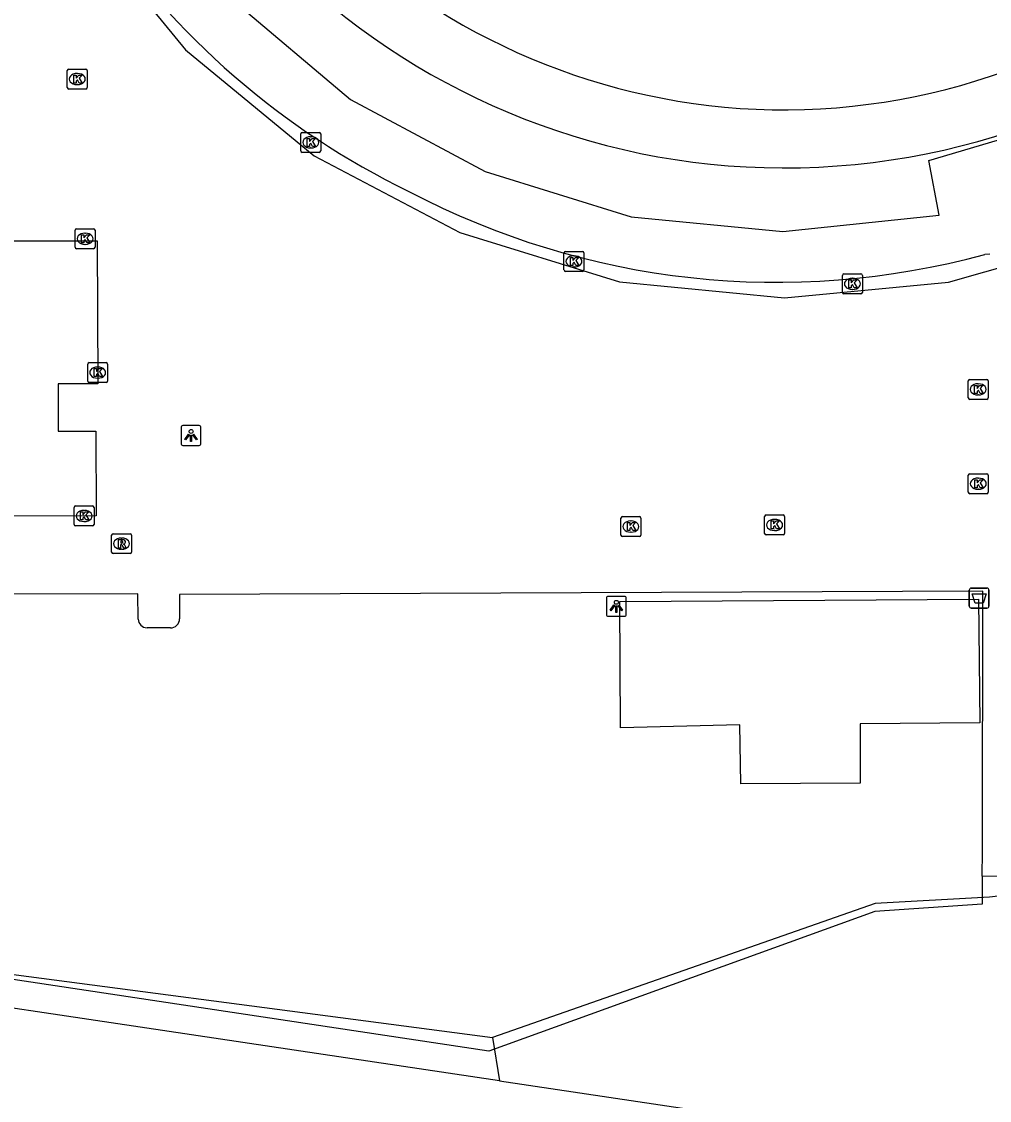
# Model space of a CAD drawing. Extents: x 160203 to 161526, y 379529 to 381797.
# Drawn here: x 160916.7 to 160965.3, y 380541.5 to 380595.6 of the extents above; entities that cross this region are included whole.
import ezdxf

# ---------------------------------------------------------------- set-up
doc = ezdxf.new("R2010")
doc.units = 0
for name, color, linetype in [('IMGEO_Afvalbak', 7, 'Continuous'), ('IMGEO_Gemengd_bos', 7, 'Continuous'), ('IMGEO_Grasland_overig', 7, 'Continuous'), ('IMGEO_Hek', 7, 'Continuous'), ('IMGEO_Kolk', 7, 'Continuous'), ('IMGEO_Lichtpunt', 7, 'Continuous'), ('IMGEO_Pand', 7, 'Continuous'), ('IMGEO_Parkeervlak_gesloten', 7, 'Continuous'), ('IMGEO_Rioolput', 7, 'Continuous'), ('IMGEO_Terreindeel_gesloten', 7, 'Continuous'), ('IMGEO_Voetpad_gesloten', 7, 'Continuous')]:
    doc.layers.add(name, color=color, linetype=linetype)

msp = doc.modelspace()

# ---------------------------------------------------------------- linework, layer by layer
at = {"layer": 'IMGEO_Afvalbak'}
for p, q in [((160964.243, 380566.327), (160964.243, 380567.127)), ((160964.243, 380567.127), (160964.243, 380566.327)), ((160964.343, 380567.227), (160965.133, 380567.227)), ((160965.133, 380567.227), (160964.343, 380567.227)), ((160965.233, 380567.127), (160965.233, 380566.327)), ((160965.233, 380566.327), (160965.233, 380567.127)), ((160965.133, 380566.227), (160964.343, 380566.227)), ((160964.343, 380566.227), (160965.133, 380566.227))]:
    msp.add_line(p, q, dxfattribs=at)
msp.add_lwpolyline([(160964.386, 380566.941), (160965.09, 380566.941), (160964.941, 380566.471), (160964.535, 380566.471), (160964.386, 380566.941)], dxfattribs=at)
for centre, start, end in [((160964.343, 380567.127), 90, 180), ((160964.343, 380567.127), 90, 180), ((160965.133, 380567.127), 0, 90), ((160965.133, 380567.127), 360, 90), ((160964.343, 380566.327), 180, 270), ((160964.343, 380566.327), 180, 270), ((160965.133, 380566.327), 270, 0), ((160965.133, 380566.327), 270, 0)]:
    msp.add_arc(centre, 0.1, start, end, dxfattribs=at)
at = {"layer": 'IMGEO_Gemengd_bos'}
for points in [[(160845.74, 380558.527), (160910.065, 380548.671), (160940.334, 380544.69)], [(160974.128, 380552.752), (160968.287, 380552.079), (160965.263, 380551.73), (160959.524, 380551.402), (160940.334, 380544.69)]]:
    msp.add_lwpolyline(points, dxfattribs=at)
at = {"layer": 'IMGEO_Grasland_overig'}
msp.add_lwpolyline([(160940.334, 380544.69), (160940.686, 380542.511)], dxfattribs=at)
at = {"layer": 'IMGEO_Hek'}
msp.add_lwpolyline([(160964.899, 380552.777), (160964.896, 380551.38), (160959.504, 380551), (160940.157, 380543.996), (160899.412, 380550.147), (160882.829, 380552.68), (160868.014, 380554.875), (160845.741, 380558.276)], dxfattribs=at)
at = {"layer": 'IMGEO_Kolk'}
for p, q in [((160919.007, 380592.334), (160919.007, 380593.186)), ((160919.082, 380593.26), (160919.934, 380593.26)), ((160919.495, 380593.04), (160919.52, 380593.04)), ((160920.008, 380593.186), (160920.008, 380592.334)), ((160919.518, 380592.48), (160919.493, 380592.48)), ((160919.934, 380592.26), (160919.082, 380592.26)), ((160930.718, 380589.158), (160930.718, 380590.01)), ((160930.793, 380590.084), (160931.645, 380590.084)), ((160931.206, 380589.864), (160931.231, 380589.864)), ((160931.719, 380590.01), (160931.719, 380589.158)), ((160931.229, 380589.304), (160931.204, 380589.304)), ((160931.645, 380589.084), (160930.793, 380589.084)), ((160919.399, 380584.322), (160919.399, 380585.174)), ((160919.474, 380585.248), (160920.326, 380585.248)), ((160919.887, 380585.028), (160919.912, 380585.028)), ((160920.4, 380585.174), (160920.4, 380584.322)), ((160919.91, 380584.468), (160919.885, 380584.468)), ((160920.326, 380584.248), (160919.474, 380584.248)), ((160943.919, 380583.188), (160943.919, 380584.04)), ((160943.994, 380584.114), (160944.846, 380584.114)), ((160944.407, 380583.894), (160944.432, 380583.894)), ((160944.92, 380584.04), (160944.92, 380583.188)), ((160944.43, 380583.334), (160944.405, 380583.334)), ((160944.846, 380583.114), (160943.994, 380583.114)), ((160957.883, 380582.062), (160957.883, 380582.914)), ((160957.958, 380582.988), (160958.81, 380582.988)), ((160958.371, 380582.768), (160958.396, 380582.768)), ((160958.884, 380582.914), (160958.884, 380582.062)), ((160958.394, 380582.208), (160958.369, 380582.208)), ((160958.81, 380581.988), (160957.958, 380581.988)), ((160920.028, 380577.612), (160920.028, 380578.464)), ((160920.103, 380578.538), (160920.955, 380578.538)), ((160920.516, 380578.318), (160920.541, 380578.318)), ((160921.029, 380578.464), (160921.029, 380577.612)), ((160920.955, 380577.538), (160920.103, 380577.538)), ((160920.539, 380577.758), (160920.514, 380577.758)), ((160964.194, 380576.769), (160964.194, 380577.621)), ((160964.269, 380577.695), (160965.121, 380577.695)), ((160964.682, 380577.475), (160964.707, 380577.475)), ((160965.195, 380577.621), (160965.195, 380576.769)), ((160965.121, 380576.695), (160964.269, 380576.695)), ((160964.705, 380576.915), (160964.68, 380576.915)), ((160964.274, 380572.964), (160965.126, 380572.964)), ((160964.199, 380572.038), (160964.199, 380572.89)), ((160964.687, 380572.744), (160964.712, 380572.744)), ((160965.2, 380572.89), (160965.2, 380572.038)), ((160965.126, 380571.964), (160964.274, 380571.964)), ((160964.71, 380572.184), (160964.685, 380572.184)), ((160919.348, 380570.421), (160919.348, 380571.273)), ((160919.423, 380571.347), (160920.275, 380571.347)), ((160920.349, 380571.273), (160920.349, 380570.421)), ((160919.836, 380571.127), (160919.861, 380571.127)), ((160946.775, 380569.89), (160946.775, 380570.742)), ((160946.85, 380570.816), (160947.702, 380570.816)), ((160947.776, 380570.742), (160947.776, 380569.89)), ((160953.982, 380569.97), (160953.982, 380570.822)), ((160954.057, 380570.896), (160954.909, 380570.896)), ((160954.983, 380570.822), (160954.983, 380569.97)), ((160920.275, 380570.347), (160919.423, 380570.347)), ((160919.859, 380570.567), (160919.834, 380570.567)), ((160947.263, 380570.596), (160947.288, 380570.596)), ((160954.47, 380570.676), (160954.495, 380570.676)), ((160947.702, 380569.816), (160946.85, 380569.816)), ((160947.286, 380570.036), (160947.261, 380570.036)), ((160954.909, 380569.896), (160954.057, 380569.896)), ((160954.493, 380570.116), (160954.468, 380570.116))]:
    msp.add_line(p, q, dxfattribs=at)
for points in [[(160919.007, 380592.334), (160919.007, 380593.186)], [(160919.082, 380593.26), (160919.934, 380593.26)], [(160919.328, 380592.96), (160919.451, 380592.96), (160919.451, 380592.809), (160919.581, 380592.96), (160919.745, 380592.96), (160919.599, 380592.809), (160919.752, 380592.56), (160919.6, 380592.56), (160919.515, 380592.724), (160919.451, 380592.657), (160919.451, 380592.56), (160919.328, 380592.56), (160919.328, 380592.96)], [(160920.008, 380593.186), (160920.008, 380592.334)], [(160919.934, 380592.26), (160919.082, 380592.26)], [(160930.718, 380589.158), (160930.718, 380590.01)], [(160930.793, 380590.084), (160931.645, 380590.084)], [(160931.039, 380589.784), (160931.162, 380589.784), (160931.162, 380589.633), (160931.292, 380589.784), (160931.456, 380589.784), (160931.31, 380589.633), (160931.463, 380589.384), (160931.311, 380589.384), (160931.226, 380589.548), (160931.162, 380589.481), (160931.162, 380589.384), (160931.039, 380589.384), (160931.039, 380589.784)], [(160931.719, 380590.01), (160931.719, 380589.158)], [(160931.645, 380589.084), (160930.793, 380589.084)], [(160919.399, 380584.322), (160919.399, 380585.174)], [(160919.474, 380585.248), (160920.326, 380585.248)], [(160919.72, 380584.948), (160919.843, 380584.948), (160919.843, 380584.797), (160919.973, 380584.948), (160920.137, 380584.948), (160919.991, 380584.797), (160920.144, 380584.548), (160919.992, 380584.548), (160919.907, 380584.712), (160919.843, 380584.645), (160919.843, 380584.548), (160919.72, 380584.548), (160919.72, 380584.948)], [(160920.4, 380585.174), (160920.4, 380584.322)], [(160920.326, 380584.248), (160919.474, 380584.248)], [(160943.919, 380583.188), (160943.919, 380584.04)], [(160943.994, 380584.114), (160944.846, 380584.114)], [(160944.24, 380583.814), (160944.363, 380583.814), (160944.363, 380583.663), (160944.493, 380583.814), (160944.657, 380583.814), (160944.511, 380583.663), (160944.664, 380583.414), (160944.512, 380583.414), (160944.427, 380583.578), (160944.363, 380583.511), (160944.363, 380583.414), (160944.24, 380583.414), (160944.24, 380583.814)], [(160944.92, 380584.04), (160944.92, 380583.188)], [(160944.846, 380583.114), (160943.994, 380583.114)], [(160957.883, 380582.062), (160957.883, 380582.914)], [(160957.958, 380582.988), (160958.81, 380582.988)], [(160958.204, 380582.688), (160958.327, 380582.688), (160958.327, 380582.537), (160958.457, 380582.688), (160958.621, 380582.688), (160958.475, 380582.537), (160958.628, 380582.288), (160958.476, 380582.288), (160958.391, 380582.452), (160958.327, 380582.385), (160958.327, 380582.288), (160958.204, 380582.288), (160958.204, 380582.688)], [(160958.884, 380582.914), (160958.884, 380582.062)], [(160958.81, 380581.988), (160957.958, 380581.988)], [(160920.028, 380577.612), (160920.028, 380578.464)], [(160920.103, 380578.538), (160920.955, 380578.538)], [(160921.029, 380578.464), (160921.029, 380577.612)], [(160920.349, 380578.238), (160920.472, 380578.238), (160920.472, 380578.087), (160920.602, 380578.238), (160920.766, 380578.238), (160920.62, 380578.087), (160920.773, 380577.838), (160920.621, 380577.838), (160920.536, 380578.002), (160920.472, 380577.935), (160920.472, 380577.838), (160920.349, 380577.838), (160920.349, 380578.238)], [(160920.955, 380577.538), (160920.103, 380577.538)], [(160964.194, 380576.769), (160964.194, 380577.621)], [(160964.269, 380577.695), (160965.121, 380577.695)], [(160964.515, 380577.395), (160964.638, 380577.395), (160964.638, 380577.244), (160964.768, 380577.395), (160964.932, 380577.395), (160964.786, 380577.244), (160964.939, 380576.995), (160964.787, 380576.995), (160964.702, 380577.159), (160964.638, 380577.092), (160964.638, 380576.995), (160964.515, 380576.995), (160964.515, 380577.395)], [(160965.195, 380577.621), (160965.195, 380576.769)], [(160965.121, 380576.695), (160964.269, 380576.695)], [(160964.274, 380572.964), (160965.126, 380572.964)], [(160964.199, 380572.038), (160964.199, 380572.89)], [(160964.52, 380572.664), (160964.643, 380572.664), (160964.643, 380572.513), (160964.773, 380572.664), (160964.937, 380572.664), (160964.791, 380572.513), (160964.944, 380572.264), (160964.792, 380572.264), (160964.707, 380572.428), (160964.643, 380572.361), (160964.643, 380572.264), (160964.52, 380572.264), (160964.52, 380572.664)], [(160965.2, 380572.89), (160965.2, 380572.038)], [(160965.126, 380571.964), (160964.274, 380571.964)], [(160919.348, 380570.421), (160919.348, 380571.273)], [(160919.423, 380571.347), (160920.275, 380571.347)], [(160920.349, 380571.273), (160920.349, 380570.421)], [(160919.669, 380571.047), (160919.792, 380571.047), (160919.792, 380570.896), (160919.922, 380571.047), (160920.086, 380571.047), (160919.94, 380570.896), (160920.093, 380570.647), (160919.941, 380570.647), (160919.856, 380570.811), (160919.792, 380570.744), (160919.792, 380570.647), (160919.669, 380570.647), (160919.669, 380571.047)], [(160946.775, 380569.89), (160946.775, 380570.742)], [(160946.85, 380570.816), (160947.702, 380570.816)], [(160947.776, 380570.742), (160947.776, 380569.89)], [(160953.982, 380569.97), (160953.982, 380570.822)], [(160954.057, 380570.896), (160954.909, 380570.896)], [(160954.983, 380570.822), (160954.983, 380569.97)], [(160920.275, 380570.347), (160919.423, 380570.347)], [(160947.096, 380570.516), (160947.219, 380570.516), (160947.219, 380570.365), (160947.349, 380570.516), (160947.513, 380570.516), (160947.367, 380570.365), (160947.52, 380570.116), (160947.368, 380570.116), (160947.283, 380570.28), (160947.219, 380570.213), (160947.219, 380570.116), (160947.096, 380570.116), (160947.096, 380570.516)], [(160954.303, 380570.596), (160954.426, 380570.596), (160954.426, 380570.445), (160954.556, 380570.596), (160954.72, 380570.596), (160954.574, 380570.445), (160954.727, 380570.196), (160954.575, 380570.196), (160954.49, 380570.36), (160954.426, 380570.293), (160954.426, 380570.196), (160954.303, 380570.196), (160954.303, 380570.596)], [(160947.702, 380569.816), (160946.85, 380569.816)], [(160954.909, 380569.896), (160954.057, 380569.896)]]:
    msp.add_lwpolyline(points, dxfattribs=at)
for centre, start, end in [((160919.084, 380593.184), 91.552, 178.448), ((160919.084, 380593.184), 91.552, 178.448), ((160919.932, 380593.184), 1.552, 88.448), ((160919.932, 380593.184), 1.552, 88.448), ((160919.084, 380592.336), 181.552, 268.448), ((160919.084, 380592.336), 181.552, 268.448), ((160919.932, 380592.336), 271.552, 358.448), ((160919.932, 380592.336), 271.552, 358.448), ((160930.795, 380590.008), 91.552, 178.448), ((160930.795, 380590.008), 91.552, 178.448), ((160931.643, 380590.008), 1.552, 88.448), ((160931.643, 380590.008), 1.552, 88.448), ((160930.795, 380589.16), 181.552, 268.448), ((160930.795, 380589.16), 181.552, 268.448), ((160931.643, 380589.16), 271.552, 358.448), ((160931.643, 380589.16), 271.552, 358.448), ((160919.476, 380585.172), 91.552, 178.448), ((160919.476, 380585.172), 91.552, 178.448), ((160920.324, 380585.172), 1.552, 88.448), ((160920.324, 380585.172), 1.552, 88.448), ((160919.476, 380584.324), 181.552, 268.448), ((160919.476, 380584.324), 181.552, 268.448), ((160920.324, 380584.324), 271.552, 358.448), ((160920.324, 380584.324), 271.552, 358.448), ((160943.996, 380584.038), 91.552, 178.448), ((160943.996, 380584.038), 91.552, 178.448), ((160944.844, 380584.038), 1.552, 88.448), ((160944.844, 380584.038), 1.552, 88.448), ((160943.996, 380583.19), 181.552, 268.448), ((160943.996, 380583.19), 181.552, 268.448), ((160944.844, 380583.19), 271.552, 358.448), ((160944.844, 380583.19), 271.552, 358.448), ((160957.96, 380582.912), 91.552, 178.448), ((160957.96, 380582.912), 91.552, 178.448), ((160958.808, 380582.912), 1.552, 88.448), ((160958.808, 380582.912), 1.552, 88.448), ((160957.96, 380582.064), 181.552, 268.448), ((160957.96, 380582.064), 181.552, 268.448), ((160958.808, 380582.064), 271.552, 358.448), ((160958.808, 380582.064), 271.552, 358.448), ((160920.105, 380578.462), 91.552, 178.448), ((160920.105, 380578.462), 91.552, 178.448), ((160920.953, 380578.462), 1.552, 88.448), ((160920.953, 380578.462), 1.552, 88.448), ((160920.105, 380577.614), 181.552, 268.448), ((160920.105, 380577.614), 181.552, 268.448), ((160920.953, 380577.614), 271.552, 358.448), ((160920.953, 380577.614), 271.552, 358.448), ((160964.271, 380577.619), 91.552, 178.448), ((160964.271, 380577.619), 91.552, 178.448), ((160965.119, 380577.619), 1.552, 88.448), ((160965.119, 380577.619), 1.552, 88.448), ((160964.271, 380576.771), 181.552, 268.448), ((160964.271, 380576.771), 181.552, 268.448), ((160965.119, 380576.771), 271.552, 358.448), ((160965.119, 380576.771), 271.552, 358.448), ((160964.276, 380572.888), 91.552, 178.448), ((160964.276, 380572.888), 91.552, 178.448), ((160965.124, 380572.888), 1.552, 88.448), ((160965.124, 380572.888), 1.552, 88.448), ((160964.276, 380572.04), 181.552, 268.448), ((160964.276, 380572.04), 181.552, 268.448), ((160965.124, 380572.04), 271.552, 358.448), ((160965.124, 380572.04), 271.552, 358.448), ((160919.425, 380571.271), 91.552, 178.448), ((160919.425, 380571.271), 91.552, 178.448), ((160920.273, 380571.271), 1.552, 88.448), ((160920.273, 380571.271), 1.552, 88.448), ((160946.852, 380570.74), 91.552, 178.448), ((160946.852, 380570.74), 91.552, 178.448), ((160947.7, 380570.74), 1.552, 88.448), ((160947.7, 380570.74), 1.552, 88.448), ((160954.059, 380570.82), 91.552, 178.448), ((160954.059, 380570.82), 91.552, 178.448), ((160954.907, 380570.82), 1.552, 88.448), ((160954.907, 380570.82), 1.552, 88.448), ((160919.425, 380570.423), 181.552, 268.448), ((160919.425, 380570.423), 181.552, 268.448), ((160920.273, 380570.423), 271.552, 358.448), ((160920.273, 380570.423), 271.552, 358.448), ((160946.852, 380569.892), 181.552, 268.448), ((160946.852, 380569.892), 181.552, 268.448), ((160947.7, 380569.892), 271.552, 358.448), ((160947.7, 380569.892), 271.552, 358.448), ((160954.059, 380569.972), 181.552, 268.448), ((160954.059, 380569.972), 181.552, 268.448), ((160954.907, 380569.972), 271.552, 358.448), ((160954.907, 380569.972), 271.552, 358.448)]:
    msp.add_arc(centre, 0.0765, start, end, dxfattribs=at)
for centre, major_axis, ratio, start_param, end_param in [((160919.494, 380592.76), (-0.387, 0.002), 0.722429, 4.712389, 7.853982), ((160919.519, 380592.76), (-0.39, 0.002), 0.717154, 1.570796, 4.712389), ((160931.205, 380589.584), (-0.387, 0.002), 0.722429, 4.712389, 7.853982), ((160931.23, 380589.584), (-0.39, 0.002), 0.717154, 1.570796, 4.712389), ((160919.886, 380584.748), (-0.387, 0.002), 0.722429, 4.712389, 7.853982), ((160919.911, 380584.748), (-0.39, 0.002), 0.717154, 1.570796, 4.712389), ((160944.406, 380583.614), (-0.387, 0.002), 0.722429, 4.712389, 7.853982), ((160944.431, 380583.614), (-0.39, 0.002), 0.717154, 1.570796, 4.712389), ((160958.37, 380582.488), (-0.387, 0.002), 0.722429, 4.712389, 7.853982), ((160958.395, 380582.488), (-0.39, 0.002), 0.717154, 1.570796, 4.712389), ((160920.515, 380578.038), (-0.387, 0.002), 0.722429, 4.712389, 7.853982), ((160920.54, 380578.038), (-0.39, 0.002), 0.717154, 1.570796, 4.712389), ((160964.681, 380577.195), (-0.387, 0.002), 0.722429, 4.712389, 7.853982), ((160964.706, 380577.195), (-0.39, 0.002), 0.717154, 1.570796, 4.712389), ((160964.686, 380572.464), (-0.387, 0.002), 0.722429, 4.712389, 7.853982), ((160964.711, 380572.464), (-0.39, 0.002), 0.717154, 1.570796, 4.712389), ((160919.835, 380570.847), (-0.387, 0.002), 0.722429, 4.712389, 7.853982), ((160919.86, 380570.847), (-0.39, 0.002), 0.717154, 1.570796, 4.712389), ((160947.262, 380570.316), (-0.387, 0.002), 0.722429, 4.712389, 7.853982), ((160947.287, 380570.316), (-0.39, 0.002), 0.717154, 1.570796, 4.712389), ((160954.469, 380570.396), (-0.387, 0.002), 0.722429, 4.712389, 7.853982), ((160954.494, 380570.396), (-0.39, 0.002), 0.717154, 1.570796, 4.712389)]:
    msp.add_ellipse(centre, major_axis=major_axis, ratio=ratio, start_param=start_param, end_param=end_param, dxfattribs=at)
at = {"layer": 'IMGEO_Lichtpunt'}
for p, q in [((160924.715, 380575.287), (160924.715, 380574.48)), ((160924.715, 380575.287), (160924.715, 380574.48)), ((160925.617, 380575.382), (160924.809, 380575.382)), ((160925.617, 380575.382), (160924.809, 380575.382)), ((160925.711, 380574.48), (160925.711, 380575.287)), ((160925.711, 380574.48), (160925.711, 380575.287)), ((160924.809, 380574.386), (160925.617, 380574.386)), ((160924.809, 380574.386), (160925.617, 380574.386)), ((160946.048, 380566.717), (160946.048, 380565.91)), ((160946.048, 380566.717), (160946.048, 380565.91)), ((160946.95, 380566.812), (160946.142, 380566.812)), ((160946.95, 380566.812), (160946.142, 380566.812)), ((160947.044, 380565.91), (160947.044, 380566.717)), ((160947.044, 380565.91), (160947.044, 380566.717)), ((160946.142, 380565.816), (160946.95, 380565.816)), ((160946.142, 380565.816), (160946.95, 380565.816))]:
    msp.add_line(p, q, dxfattribs=at)
for points in [[(160925.089, 380574.951), (160925.128, 380574.923), (160924.94, 380574.661), (160924.902, 380574.688), (160925.089, 380574.951)], [(160925.191, 380574.903), (160925.238, 380574.903), (160925.238, 380574.581), (160925.191, 380574.581), (160925.191, 380574.903)], [(160925.301, 380574.923), (160925.339, 380574.95), (160925.526, 380574.688), (160925.487, 380574.66), (160925.301, 380574.923)], [(160946.422, 380566.381), (160946.461, 380566.353), (160946.273, 380566.091), (160946.235, 380566.118), (160946.422, 380566.381)], [(160946.524, 380566.333), (160946.571, 380566.333), (160946.571, 380566.011), (160946.524, 380566.011), (160946.524, 380566.333)], [(160946.634, 380566.353), (160946.672, 380566.38), (160946.859, 380566.118), (160946.82, 380566.09), (160946.634, 380566.353)]]:
    msp.add_lwpolyline(points, dxfattribs=at)
for centre in [(160925.214, 380575.085), (160946.547, 380566.515)]:
    msp.add_circle(centre, 0.0994, dxfattribs=at)
for centre, start, end in [((160924.809, 380575.287), 90, 180), ((160924.809, 380575.287), 90, 180), ((160925.617, 380575.287), 0, 90), ((160925.617, 380575.287), 0, 90), ((160924.809, 380574.48), 180, 270), ((160924.809, 380574.48), 180, 270), ((160925.617, 380574.48), 270, 0), ((160925.617, 380574.48), 270, 360), ((160946.142, 380566.717), 90, 180), ((160946.142, 380566.717), 90, 180), ((160946.95, 380566.717), 0, 90), ((160946.95, 380566.717), 0, 90), ((160946.142, 380565.91), 180, 270), ((160946.142, 380565.91), 180, 270), ((160946.95, 380565.91), 270, 0), ((160946.95, 380565.91), 270, 360)]:
    msp.add_arc(centre, 0.0946, start, end, dxfattribs=at)
at = {"layer": 'IMGEO_Pand'}
for points in [[(160917.675, 380613.141), (160918.852, 380609.238), (160917.976, 380608.87), (160918.036, 380608.73), (160919.619, 380609.396), (160922.955, 380603.158), (160921.532, 380602.199), (160921.619, 380602.065), (160922.476, 380602.64), (160927.305, 380596.718), (160933.215, 380591.735), (160939.964, 380588.118), (160947.286, 380585.857), (160954.895, 380585.118), (160962.732, 380585.93), (160962.211, 380588.671), (160968.83, 380590.633), (160974.901, 380593.899), (160976.46, 380591.593), (160982.575, 380596.626), (160987.428, 380602.451)], [(160920.53, 380577.477), (160918.54, 380577.471), (160918.547, 380575.097), (160920.438, 380575.102), (160920.449, 380570.849), (160904.208, 380570.806), (160904.194, 380576.279), (160906.177, 380576.284), (160906.174, 380577.329), (160904.197, 380577.323), (160904.178, 380584.59), (160914.908, 380584.618), (160914.913, 380582.695), (160915.938, 380582.698), (160915.933, 380584.638), (160920.512, 380584.65), (160920.53, 380577.477)], [(160946.761, 380560.222), (160946.712, 380566.563), (160964.713, 380566.67), (160964.769, 380560.463), (160958.782, 380560.425), (160958.772, 380557.438), (160952.783, 380557.409), (160952.74, 380560.366), (160946.761, 380560.222)]]:
    msp.add_lwpolyline(points, dxfattribs=at)
msp.add_arc((160954.983, 380624.14), 35.835, 183.3112, 2.169, dxfattribs=at)
at = {"layer": 'IMGEO_Parkeervlak_gesloten'}
for points in [[(160940.686, 380542.511), (160845.744, 380556.692)], [(160940.686, 380542.511), (161000, 380533.651), (161024.98, 380529.951)]]:
    msp.add_lwpolyline(points, dxfattribs=at)
at = {"layer": 'IMGEO_Rioolput'}
for p, q in [((160921.227, 380569.03), (160921.227, 380569.882)), ((160921.302, 380569.956), (160922.154, 380569.956)), ((160921.715, 380569.736), (160921.74, 380569.736)), ((160922.228, 380569.882), (160922.228, 380569.03)), ((160921.738, 380569.176), (160921.713, 380569.176)), ((160922.154, 380568.956), (160921.302, 380568.956))]:
    msp.add_line(p, q, dxfattribs=at)
for points in [[(160921.227, 380569.03), (160921.227, 380569.882)], [(160921.302, 380569.956), (160922.154, 380569.956)], [(160921.816, 380569.654), (160921.564, 380569.656), (160921.564, 380569.256)], [(160922.228, 380569.882), (160922.228, 380569.03)], [(160921.564, 380569.256), (160921.688, 380569.256), (160921.688, 380569.418), (160921.699, 380569.418)], [(160921.742, 380569.575), (160921.688, 380569.575), (160921.688, 380569.494)], [(160921.688, 380569.494), (160921.74, 380569.494)], [(160921.746, 380569.389), (160921.817, 380569.256), (160921.957, 380569.256), (160921.892, 380569.382)], [(160922.154, 380568.956), (160921.302, 380568.956)]]:
    msp.add_lwpolyline(points, dxfattribs=at)
for centre, radius, start, end in [((160921.304, 380569.88), 0.0765, 91.552, 178.448), ((160921.304, 380569.88), 0.0765, 91.552, 178.448), ((160921.815, 380569.544), 0.109, 350.3612, 89.416), ((160922.152, 380569.88), 0.0765, 1.552, 88.448), ((160922.152, 380569.88), 0.0765, 1.552, 88.448), ((160921.698, 380569.365), 0.0533, 26.0293, 88.6989), ((160921.724, 380569.683), 0.19, 274.7715, 282.9687), ((160921.748, 380569.479), 0.0964, 77.0061, 93.1865), ((160921.762, 380569.536), 0.0378, 276.6634, 79.6772), ((160921.813, 380569.544), 0.112, 277.5842, 350.9817), ((160921.797, 380569.329), 0.108, 29.5134, 73.7905), ((160921.304, 380569.032), 0.0765, 181.552, 268.448), ((160921.304, 380569.032), 0.0765, 181.552, 268.448), ((160922.152, 380569.032), 0.0765, 271.552, 358.448), ((160922.152, 380569.032), 0.0765, 271.552, 358.448)]:
    msp.add_arc(centre, radius, start, end, dxfattribs=at)
for centre, major_axis, ratio, start_param, end_param in [((160921.714, 380569.456), (-0.387, 0.002), 0.722429, 4.712389, 7.853982), ((160921.739, 380569.456), (-0.39, 0.002), 0.717154, 1.570796, 4.712389)]:
    msp.add_ellipse(centre, major_axis=major_axis, ratio=ratio, start_param=start_param, end_param=end_param, dxfattribs=at)
at = {"layer": 'IMGEO_Terreindeel_gesloten'}
for centre, radius, start, end in [((160954.858, 380624.259), 33.048, 270.5227, 356.8867), ((160955.06, 380624.197), 32.985, 184.7694, 270.1711)]:
    msp.add_arc(centre, radius, start, end, dxfattribs=at)
at = {"layer": 'IMGEO_Voetpad_gesloten'}
for points in [[(160919.587, 380600.766), (160924.931, 380594.225), (160931.383, 380588.911), (160938.698, 380585.072), (160946.698, 380582.595), (160954.976, 380581.783), (160963.2, 380582.575), (160965.031, 380583.094), (160968.811, 380584.166)], [(160965.282, 380583.977), (160965.031, 380583.964)], [(160922.563, 380565.675), (160922.55, 380566.943), (160907.177, 380566.928), (160907.163, 380568.024), (160900.967, 380567.948)], [(160974.128, 380552.752), (160964.899, 380552.777), (160964.902, 380554.025), (160964.928, 380567.071), (160924.628, 380566.901), (160924.632, 380565.694)], [(160924.178, 380565.238), (160923.005, 380565.235)]]:
    msp.add_lwpolyline(points, dxfattribs=at)
for centre, radius, start, end in [((160953.687, 380623.245), 40.157, 214.0369, 244.0817), ((160954.596, 380622.204), 39.638, 242.2423, 285.264), ((160923.009, 380565.681), 0.446, 180.7231, 269.5367), ((160924.199, 380565.671), 0.434, 267.2479, 3.004)]:
    msp.add_arc(centre, radius, start, end, dxfattribs=at)

doc.saveas('drawing.dxf')
